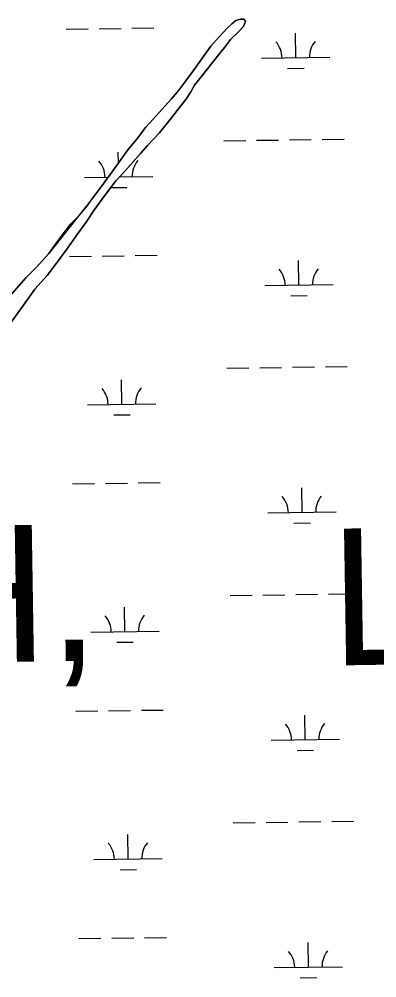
# Model space of a CAD drawing. Extents: x 3767014 to 3805179, y 361544 to 387384.
# Drawn here: x 3777946 to 3778469, y 374592 to 375994 of the extents above; entities that cross this region are included whole.
import ezdxf

# ---------------------------------------------------------------- set-up
doc = ezdxf.new("R2010")
doc.units = 0
for name, color, linetype in [('V-TOPO-GNAM-IDEN', 7, 'Continuous'), ('V-TOPO-SHOR', 7, 'Continuous'), ('V-WETL-SWMP', 7, 'Continuous')]:
    doc.layers.add(name, color=color, linetype=linetype)

msp = doc.modelspace()

# ---------------------------------------------------------------- linework, layer by layer
at = {"layer": 'V-TOPO-SHOR'}
for points in [[(3778053.879, 375732.661), (3778064.619, 375746.981), (3778079.338, 375766.719), (3778091.685, 375784.535), (3778105.21, 375802.725), (3778117.529, 375818.198), (3778131.439, 375835.993), (3778146.904, 375852.985), (3778159.202, 375866.893), (3778168.719, 375877.32), (3778179.827, 375890.072), (3778188.576, 375901.68), (3778199.717, 375916.776), (3778211.669, 375934.207), (3778226.395, 375954.337), (3778238.691, 375968.245), (3778250.19, 375980.991), (3778256.916, 375987.156), (3778263.234, 375992.153), (3778269.902, 375994.021), (3778274.59, 375993.959), (3778277.292, 375991.188), (3778274.453, 375983.41), (3778266.525, 375974.915), (3778255.441, 375964.118), (3778246.703, 375953.288), (3778237.962, 375942.46), (3778228.821, 375930.856), (3778212.128, 375909.58), (3778202.593, 375897.591), (3778197.385, 375887.887), (3778189.807, 375876.263), (3778178.682, 375862.338), (3778168.745, 375849.571), (3778150.864, 375827.139), (3778133.827, 375809.385), (3778123.509, 375797.405), (3778101.692, 375772.679), (3778087.426, 375757.624), (3778070.722, 375735.567), (3778055.196, 375713.885), (3778044.03, 375696.835), (3778030.901, 375679.03), (3778015.77, 375657.735), (3778000.646, 375636.829), (3777987.127, 375619.028), (3777969.276, 375598.939), (3777952.559, 375575.711), (3777934.252, 375550.547)], [(3777989.543, 375651.099), (3777999.099, 375665.034), (3778010.621, 375680.116), (3778021.75, 375694.81), (3778034.409, 375707.141), (3778045.519, 375720.664), (3778053.879, 375732.661)], [(3777786.304, 375400.303), (3777796.163, 375407.594), (3777806.499, 375421.519), (3777818.793, 375435.808), (3777828.704, 375447.002), (3777833.125, 375456.707), (3777831.698, 375466.882), (3777829.015, 375470.82), (3777830.776, 375486.029), (3777832.779, 375489.908), (3777837.107, 375492.195), (3777842.567, 375491.732), (3777848.399, 375489.705), (3777854.662, 375490.792), (3777863.725, 375496.924), (3777875.226, 375510.441), (3777887.197, 375529.813), (3777899.13, 375546.449), (3777913.434, 375565.008), (3777936.054, 375592.439), (3777955.882, 375615.612), (3777971.32, 375631.42), (3777989.543, 375651.099)]]:
    msp.add_lwpolyline(points, dxfattribs=at)
at = {"layer": 'V-WETL-SWMP'}
for p, q in [((3778015.122, 375979.458), (3778047.119, 375979.902)), ((3778063.117, 375980.124), (3778095.114, 375980.569)), ((3778111.113, 375980.791), (3778143.11, 375981.235)), ((3778350.579, 375937.683), (3778350.079, 375973.68)), ((3778300.584, 375936.989), (3778400.574, 375938.377)), ((3778338.794, 375922.087), (3778362.792, 375922.42)), ((3778245.413, 375816.14), (3778277.41, 375816.584)), ((3778293.408, 375816.806), (3778325.405, 375817.251)), ((3778341.404, 375817.473), (3778373.4, 375817.917)), ((3778389.399, 375818.14), (3778421.396, 375818.584)), ((3778091.254, 375783.912), (3778091.04, 375799.252)), ((3778041.545, 375762.561), (3778076.599, 375763.048)), ((3778092.777, 375763.272), (3778141.536, 375763.95)), ((3778079.88, 375747.661), (3778103.754, 375747.992)), ((3778019.743, 375646.815), (3778051.74, 375647.259)), ((3778067.738, 375647.481), (3778099.735, 375647.926)), ((3778115.734, 375648.148), (3778147.731, 375648.593)), ((3778355.2, 375605.04), (3778354.7, 375641.037)), ((3778305.204, 375604.346), (3778405.195, 375605.735)), ((3778343.415, 375589.444), (3778367.413, 375589.777)), ((3778250.034, 375483.497), (3778282.031, 375483.941)), ((3778298.029, 375484.163), (3778330.026, 375484.608)), ((3778346.024, 375484.83), (3778378.021, 375485.275)), ((3778394.02, 375485.497), (3778426.017, 375485.941)), ((3778096.161, 375430.612), (3778095.661, 375466.609)), ((3778046.166, 375429.918), (3778146.157, 375431.307)), ((3778084.377, 375415.016), (3778108.375, 375415.349)), ((3778024.364, 375314.172), (3778056.361, 375314.616)), ((3778072.359, 375314.838), (3778104.356, 375315.283)), ((3778120.355, 375315.505), (3778152.351, 375315.95)), ((3778359.82, 375272.397), (3778359.32, 375308.394)), ((3778309.825, 375271.703), (3778409.816, 375273.092)), ((3778348.036, 375256.801), (3778372.034, 375257.134)), ((3778254.654, 375150.854), (3778286.651, 375151.298)), ((3778302.65, 375151.52), (3778334.647, 375151.965)), ((3778350.645, 375152.187), (3778382.642, 375152.632)), ((3778398.641, 375152.854), (3778430.637, 375153.298)), ((3778100.782, 375097.969), (3778100.282, 375133.966)), ((3778050.787, 375097.275), (3778150.777, 375098.664)), ((3778088.998, 375082.373), (3778112.995, 375082.707)), ((3778028.985, 374981.529), (3778060.982, 374981.973)), ((3778076.98, 374982.196), (3778108.977, 374982.64)), ((3778124.975, 374982.862), (3778156.972, 374983.307)), ((3778364.441, 374939.754), (3778363.941, 374975.751)), ((3778314.446, 374939.06), (3778414.436, 374940.449)), ((3778352.657, 374924.158), (3778376.654, 374924.491)), ((3778355.266, 374819.544), (3778387.263, 374819.989)), ((3778403.261, 374820.211), (3778435.258, 374820.655)), ((3778259.275, 374818.211), (3778291.272, 374818.655)), ((3778307.271, 374818.878), (3778339.268, 374819.322)), ((3778105.403, 374765.326), (3778104.903, 374801.323)), ((3778055.408, 374764.632), (3778155.398, 374766.021)), ((3778093.619, 374749.73), (3778117.616, 374750.064)), ((3778033.605, 374648.886), (3778065.602, 374649.33)), ((3778081.601, 374649.553), (3778113.598, 374649.997)), ((3778129.596, 374650.219), (3778161.593, 374650.664)), ((3778369.062, 374607.111), (3778368.562, 374643.108)), ((3778319.067, 374606.417), (3778419.057, 374607.806)), ((3778357.278, 374591.515), (3778381.275, 374591.849))]:
    msp.add_line(p, q, dxfattribs=at)
for points in [[(3777987.126, 375619.028), (3778000.646, 375636.828), (3778015.771, 375657.734), (3778030.9, 375679.03), (3778044.03, 375696.835), (3778055.196, 375713.885), (3778070.722, 375735.567), (3778087.425, 375757.624), (3778101.691, 375772.679), (3778123.51, 375797.405), (3778133.827, 375809.385), (3778150.865, 375827.14), (3778168.745, 375849.572), (3778178.682, 375862.339), (3778189.808, 375876.263), (3778197.385, 375887.888), (3778202.593, 375897.59), (3778212.129, 375909.58), (3778228.822, 375930.856), (3778237.962, 375942.461), (3778246.702, 375953.289), (3778255.442, 375964.117), (3778266.526, 375974.915), (3778274.453, 375983.409), (3778277.291, 375991.188), (3778274.591, 375993.959), (3778269.902, 375994.02), (3778263.234, 375992.153), (3778256.916, 375987.156), (3778250.191, 375980.991), (3778238.691, 375968.245), (3778226.394, 375954.336), (3778211.67, 375934.207), (3778199.718, 375916.777), (3778188.577, 375901.681), (3778179.827, 375890.072), (3778168.718, 375877.32), (3778159.202, 375866.893), (3778146.904, 375852.985), (3778131.44, 375835.992), (3778117.529, 375818.197), (3778105.211, 375802.726), (3778091.685, 375784.535), (3778079.337, 375766.719), (3778064.618, 375746.98), (3778053.879, 375732.661), (3777989.544, 375651.1), (3777971.321, 375631.421), (3777955.883, 375615.612), (3777936.053, 375592.439)], [(3777934.251, 375550.547), (3777952.558, 375575.71), (3777969.276, 375598.939), (3777987.126, 375619.028)]]:
    msp.add_lwpolyline(points, dxfattribs=at)
for centre, start, end in [((3778295.335, 375937.39), 0.024037, 41.567695), ((3778405.81, 375938.925), 140.024034, 181.567693), ((3778036.296, 375762.963), 0.024037, 41.567695), ((3778146.772, 375764.497), 140.024034, 181.567693), ((3778299.955, 375604.748), 0.024037, 41.567695), ((3778410.431, 375606.282), 140.024034, 181.567693), ((3778040.917, 375430.32), 0.024037, 41.567695), ((3778151.392, 375431.854), 140.024034, 181.567693), ((3778304.576, 375272.105), 0.024037, 41.567695), ((3778415.051, 375273.639), 140.024034, 181.567693), ((3778045.538, 375097.677), 0.024037, 41.567695), ((3778156.013, 375099.211), 140.024034, 181.567693), ((3778309.197, 374939.462), 0.024037, 41.567695), ((3778419.672, 374940.996), 140.024034, 181.567693), ((3778050.159, 374765.034), 0.024037, 41.567695), ((3778160.634, 374766.569), 140.024034, 181.567693), ((3778313.818, 374606.819), 0.024037, 41.567695), ((3778424.293, 374608.353), 140.024034, 181.567693)]:
    msp.add_arc(centre, 35.246, start, end, dxfattribs=at)

# ---------------------------------------------------------------- texts
at = {"layer": 'V-TOPO-GNAM-IDEN'}
for s, p in [('PARISH,', (3776993.928, 375038.781)), ('LA.', (3778402.404, 375048.384))]:
    msp.add_text(s, height=200, rotation=0.907408, dxfattribs=at).set_placement(p)

doc.saveas('drawing.dxf')
